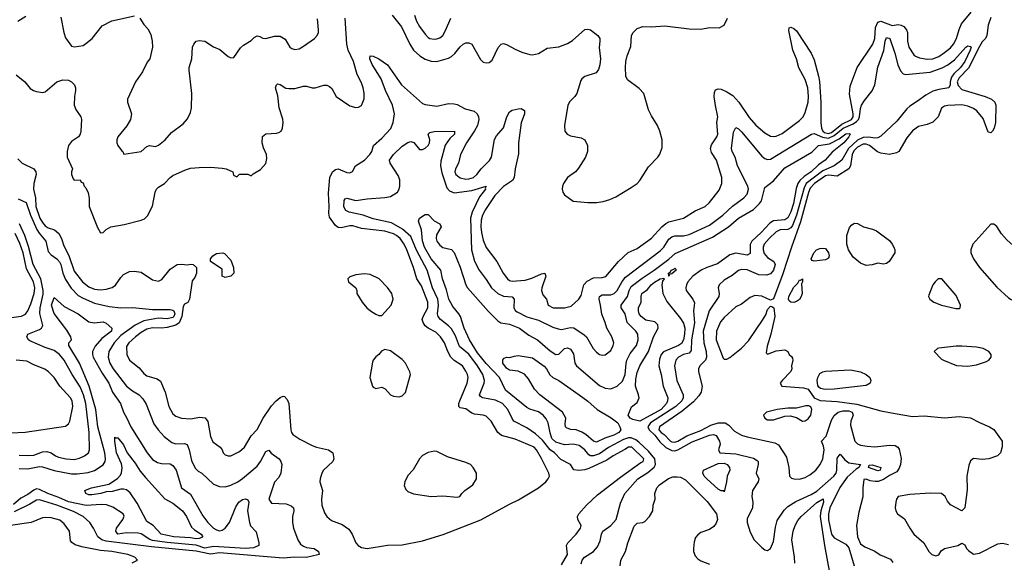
# Model space of a CAD drawing. Header units: inches. Extents: x 1552611 to 1694776, y 811966 to 917215.
# Tile 346 of 549: x 1642473 to 1649262, y 842195 to 845939. Entities that reach past the tile are written whole.
import ezdxf

# ---------------------------------------------------------------- set-up
doc = ezdxf.new("R2010")
doc.units = ezdxf.units.IN
doc.header["$MEASUREMENT"] = 0
doc.layers.add('B6844', color=7, linetype='Continuous')

msp = doc.modelspace()

# ---------------------------------------------------------------- linework, layer by layer
at = {"layer": 'B6844', "color": 5}
for points, elevation in [([(1642459.5, 845930), (1642515.8, 845964.2)], 940), ([(1642460.1, 844980.1), (1642490, 844948.6), (1642570, 844911), (1642585.6, 844890), (1642586.8, 844870), (1642570.1, 844810), (1642567.6, 844770), (1642581.3, 844710), (1642584.9, 844650), (1642613.2, 844570), (1642630, 844540.3), (1642650, 844517.6), (1642670, 844504.1), (1642714, 844490), (1642743, 844463), (1642762.6, 844430), (1642778.6, 844378.6), (1642811.7, 844311.7), (1642850, 844203.5), (1642905.3, 844130), (1642950, 844095.1), (1642990, 844078.7), (1643030, 844075.1), (1643070, 844078.6), (1643109.9, 844090.1), (1643132.9, 844107.1), (1643170, 844161.1), (1643190, 844182), (1643230, 844201.6), (1643263.5, 844203.5), (1643310, 844196), (1643390, 844144.7), (1643430, 844136), (1643452.9, 844147.1), (1643510, 844218), (1643558, 844250), (1643590, 844252.7), (1643630, 844247.3), (1643650, 844252.7), (1643670, 844250.7), (1643691.3, 844230), (1643691.3, 844190), (1643679.8, 844160.2), (1643663.6, 844136.4), (1643643.8, 844010), (1643632.2, 843987.8), (1643610, 843976.3), (1643600, 843960), (1643591.4, 843890), (1643572.1, 843847.9), (1643550, 843832.3), (1643490, 843815.5), (1643450, 843811), (1643390, 843813), (1643350, 843803.4), (1643310, 843780.4), (1643270.9, 843750), (1643225.4, 843710), (1643210, 843684), (1643212.1, 843630), (1643231.3, 843590), (1643296.3, 843536.3), (1643330, 843497.3), (1643350, 843481.6), (1643422, 843462), (1643444.2, 843444.2), (1643476.3, 843370), (1643502.2, 843270), (1643530, 843220.2), (1643550, 843204.5), (1643590, 843189.2), (1643650, 843185), (1643715.9, 843195.9), (1643752.3, 843192.3), (1643770, 843167.3), (1643790, 843062.8), (1643806.1, 843026.1), (1643855.5, 842990), (1643870.4, 842970), (1643877.1, 842950), (1643890, 842937.1), (1643910, 842928.9), (1643930, 842930.3), (1643990, 842959.5), (1644023.1, 842990), (1644070, 843068.7), (1644110, 843112.2), (1644150.9, 843189.1), (1644210, 843274), (1644242.2, 843310), (1644270, 843332.6), (1644290, 843342), (1644298.2, 843338.2), (1644318.2, 843318.2), (1644329, 843290), (1644342.2, 843110), (1644347.8, 843090), (1644357.5, 843077.5), (1644404.7, 843044.7), (1644490, 843001.8), (1644520.7, 842990), (1644603, 842970), (1644631.4, 842950), (1644639, 842910), (1644632.9, 842890), (1644568.7, 842830), (1644555.8, 842810), (1644544.4, 842770), (1644543.1, 842750), (1644561.7, 842690), (1644554.5, 842630), (1644557.5, 842590), (1644575.8, 842535.8), (1644591.1, 842511.1), (1644623.7, 842483.7), (1644696.5, 842456.5), (1644743.2, 842423.2), (1644765.8, 842390), (1644791.6, 842330), (1644807.2, 842310), (1644830, 842297.2), (1644870, 842291), (1645010, 842312.4), (1645110, 842316.3), (1645250, 842342.6), (1645393.4, 842386.6), (1645651.9, 842488.1), (1645850, 842597.2), (1645912.8, 842627.2), (1646051.2, 842708.8), (1646102, 842750), (1646117.4, 842770), (1646125.2, 842790), (1646121.8, 842810), (1646070, 842911.1), (1646037.7, 842970), (1646021.3, 842990), (1645890, 843045.3), (1645794.2, 843070), (1645770.4, 843090.4), (1645724.5, 843170), (1645690, 843202.4), (1645670, 843211.4), (1645610, 843216.7), (1645590, 843224.9), (1645550, 843252.9), (1645510, 843261.6), (1645501.6, 843270), (1645501.1, 843290), (1645507.8, 843310), (1645557.5, 843430), (1645564.5, 843470), (1645560.2, 843490), (1645550, 843514.8), (1645525.3, 843550), (1645468.5, 843588.5), (1645446.8, 843610), (1645424.5, 843650), (1645401.7, 843710), (1645375.2, 843750), (1645342.6, 843782.6), (1645290, 843810.4), (1645270, 843827.5), (1645254.2, 843850), (1645249.4, 843870), (1645254.8, 843890), (1645288.3, 843950), (1645287.3, 843990), (1645242.6, 844102.6), (1645211.9, 844150), (1645187.7, 844230), (1645143.4, 844350), (1645123.4, 844390), (1645095.8, 844430), (1645071.6, 844450), (1645050, 844460.8), (1644990, 844480.4), (1644830, 844498.9), (1644770, 844517.5), (1644750, 844517.9), (1644690, 844502.5), (1644670, 844504.8), (1644650, 844519.1), (1644610, 844576.4), (1644603.9, 844603.9), (1644608.2, 844650), (1644603.1, 844743.1), (1644610.7, 844850), (1644629.5, 844890), (1644650, 844906.5), (1644670, 844909.2), (1644730, 844884.2), (1644750, 844883.1), (1644767.3, 844892.7), (1644788.4, 844931.6), (1644850, 844969.3), (1644888.3, 845010), (1644901.6, 845030), (1644912.8, 845070), (1644970, 845122.3), (1645031.9, 845188.1), (1645047.7, 845230), (1645056.9, 845290), (1645044.9, 845350), (1644995.5, 845450), (1644966.4, 845530), (1644903.8, 845630), (1644887.8, 845670), (1644890, 845690.3), (1644910, 845687.3), (1644950, 845670.1), (1645010, 845626.8), (1645105.7, 845490), (1645250, 845361.9), (1645270, 845353.6), (1645350, 845342.7), (1645430, 845361.4), (1645470, 845359.4), (1645490, 845353.7), (1645544.2, 845324.2), (1645607.7, 845307.7), (1645628.3, 845290), (1645637.3, 845270), (1645638.5, 845250), (1645628.7, 845210), (1645608.6, 845171.4), (1645553.1, 845090), (1645513.5, 845010), (1645498.4, 844950), (1645477.5, 844910), (1645473.8, 844890), (1645481.1, 844870), (1645510, 844847.1), (1645550, 844839.2), (1645570, 844840.1), (1645602, 844850), (1645626, 844870), (1645654.4, 844910), (1645712.3, 844967.7), (1645726.2, 844990), (1645747.4, 845112.6), (1645761.9, 845138.1), (1645810, 845193.7), (1645831.3, 845268.7), (1645850, 845303.1), (1645870, 845314.9), (1645910, 845324.9), (1645930, 845326), (1645953.5, 845313.5), (1645954, 845290), (1645931.9, 845228.1), (1645912.5, 845090), (1645912.9, 845012.9), (1645890.1, 844909.9), (1645883.4, 844850), (1645871.2, 844828.8), (1645810, 844789.2), (1645750, 844726.9), (1645684.4, 844630), (1645664.1, 844590), (1645656, 844556), (1645653.3, 844510), (1645656.8, 844470), (1645670, 844418.9), (1645690, 844368.2), (1645762.2, 844270), (1645806.4, 844190), (1645835.6, 844150), (1645850, 844139.8), (1645870, 844134.4), (1645958.3, 844141.7), (1646004.7, 844155.3), (1646070, 844185.8), (1646093, 844190), (1646100.2, 844170), (1646074, 844090), (1646071.8, 844070), (1646081.1, 844041.1), (1646106.4, 844010), (1646117.4, 843970), (1646151.5, 843951.5), (1646230, 843951.4), (1646276.7, 843963.3), (1646329.1, 844010.9), (1646343.8, 844036.2), (1646362.4, 844110), (1646385.6, 844134.4), (1646430, 844158.9), (1646490, 844160.5), (1646513.8, 844166.2), (1646602.9, 844270), (1646668.3, 844331.7), (1646730, 844360.5), (1646830, 844431.1), (1646901.6, 844510), (1646927.7, 844532.3), (1646950, 844544.4), (1647049.9, 844570.1), (1647130, 844620.7), (1647198.9, 844650), (1647230, 844678.5), (1647296.9, 844763.1), (1647314.6, 844810), (1647313.5, 844850), (1647277.8, 844970), (1647243.7, 845023.7), (1647236.7, 845050), (1647243.9, 845076.1), (1647279.1, 845130), (1647286, 845150), (1647280.2, 845230), (1647286.6, 845270), (1647270, 845346.6), (1647262.1, 845410), (1647262.8, 845437.2), (1647270, 845455.3), (1647290, 845463.2), (1647310, 845459.2), (1647350, 845442.5), (1647390, 845416.8), (1647430.6, 845370.6), (1647503.3, 845263.3), (1647550, 845211), (1647610, 845158.3), (1647650, 845135.3), (1647670, 845132.5), (1647690, 845135.9), (1647730, 845153), (1647850, 845244.3), (1647874.6, 845270), (1647890, 845299.3), (1647908.8, 845370), (1647912.5, 845410), (1647907.8, 845470), (1647890, 845526.2), (1647846.4, 845606.4), (1647828.4, 845670), (1647804.3, 845730), (1647776.2, 845863.8), (1647778, 845882), (1647790, 845888), (1647810, 845879.5), (1647830, 845862.6), (1647930, 845708.9), (1647950, 845662.3), (1647981.7, 845550), (1647987, 845513), (1647997.9, 845370), (1647996.5, 845230), (1648001.1, 845190), (1648010.4, 845170), (1648021.5, 845161.5), (1648050, 845153.2), (1648070, 845160.9), (1648142.7, 845217.3), (1648208.4, 845250), (1648220, 845270), (1648220.5, 845290), (1648195, 845425), (1648199.5, 845480.5), (1648247.8, 845610), (1648356.4, 845770), (1648368.6, 845810), (1648373.9, 845886.1), (1648390, 845922.9), (1648410, 845928.1), (1648490, 845899.3), (1648530, 845905.2), (1648550, 845902.4), (1648570, 845891.4), (1648587.6, 845870), (1648595, 845850), (1648595.5, 845790), (1648603.5, 845750), (1648637.2, 845697.2), (1648650, 845686.4), (1648676.7, 845676.7), (1648730, 845667.7), (1648770, 845668.5), (1648810, 845686.2), (1648850, 845712.1), (1648890, 845744.8), (1648911.5, 845770), (1648933.2, 845810), (1648950, 845870.7), (1648967.1, 845910), (1649033.6, 845990)], 880), ([(1642756, 845956), (1642777.8, 845850), (1642790, 845814), (1642830, 845756), (1642851, 845751), (1642910, 845762), (1642930, 845774), (1642972, 845810), (1643042.6, 845897.4), (1643107.9, 845932.1), (1643265.2, 845965.2)], 940), ([(1645041.8, 845970), (1645105.5, 845890), (1645163.1, 845770), (1645189.7, 845729.7), (1645231.2, 845690), (1645270, 845667.5), (1645310, 845652.1), (1645350, 845650.8), (1645430, 845674.5), (1645450, 845684.5), (1645473.6, 845706.4), (1645510, 845752.3), (1645530, 845770.2), (1645550, 845779.1), (1645570, 845778.5), (1645590.1, 845770.1), (1645650, 845663.8), (1645670, 845646.7), (1645690, 845641.3), (1645710, 845643.7), (1645730, 845660.4), (1645771.6, 845748.4), (1645792.7, 845770), (1645810, 845774), (1645830, 845768.7), (1645890, 845734.9), (1645936, 845716), (1645990, 845698.8), (1646010, 845697.8), (1646050, 845706.8), (1646110, 845741.6), (1646190, 845752.2), (1646250, 845774.3), (1646284.1, 845795.9), (1646370, 845871.7), (1646390, 845874.6), (1646410, 845868.3), (1646459.7, 845830), (1646472.5, 845810), (1646474, 845790), (1646467.8, 845747.8), (1646477.4, 845670), (1646473.4, 845626.6), (1646463.4, 845596.6), (1646448, 845572), (1646370, 845547.8), (1646350, 845531.8), (1646341.4, 845518.6), (1646314.4, 845430), (1646300.8, 845410), (1646265.5, 845374.5), (1646252.2, 845350), (1646230.2, 845210), (1646232.8, 845170), (1646248.9, 845148.9), (1646270, 845138.8), (1646345, 845124.9), (1646370.4, 845110), (1646388.9, 845070), (1646387.8, 845030), (1646374.3, 844990), (1646326.4, 844913.6), (1646306.4, 844890), (1646250.5, 844850), (1646223.8, 844810), (1646214.9, 844790), (1646213, 844770), (1646218, 844750), (1646230.7, 844730), (1646290, 844686.7), (1646390, 844678), (1646450, 844678.5), (1646496.2, 844683.8), (1646542.4, 844697.6), (1646583, 844717), (1646690, 844781.1), (1646730, 844808.7), (1646750, 844828.5), (1646810, 844923), (1646874, 844990), (1646887.9, 845012.1), (1646902, 845058), (1646903, 845110), (1646887.8, 845170), (1646871.5, 845210), (1646830, 845276), (1646810, 845317.2), (1646777.6, 845430), (1646744.9, 845464.9), (1646663.5, 845523.5), (1646652, 845550), (1646649.6, 845610), (1646653, 845650), (1646662.4, 845690), (1646686.1, 845753.9), (1646692.8, 845830), (1646703.5, 845850), (1646730, 845877.6), (1646770, 845891.6), (1646830.2, 845890.2), (1646922.5, 845897.5), (1647090, 845875.6), (1647170, 845874.9), (1647230, 845884.4), (1647297, 845883), (1647330, 845901), (1647354.5, 845950)], 920), ([(1645195.5, 845970), (1645208.2, 845930), (1645230, 845893), (1645270, 845840.3), (1645290, 845816.5), (1645302, 845810), (1645330, 845804.4), (1645350, 845806.7), (1645370, 845814), (1645390.9, 845830), (1645410, 845863.8), (1645445.7, 845950)], 940), ([(1642450, 845558.4), (1642509.2, 845510), (1642545.2, 845465.2), (1642568.9, 845450), (1642590, 845443.8), (1642630, 845437), (1642650, 845441.4), (1642730, 845509.4), (1642770, 845523.7), (1642810, 845521.3), (1642831, 845511), (1642850.5, 845490.5), (1642857.6, 845470), (1642858.1, 845450), (1642850.2, 845410), (1642848, 845350), (1642859.6, 845319.6), (1642894, 845270), (1642899.6, 845250), (1642894.7, 845170), (1642891.4, 845150), (1642878.9, 845130), (1642830, 845099.2), (1642810, 845071.6), (1642800.9, 845030), (1642801.5, 844990), (1642837.3, 844910), (1642830.7, 844890), (1642830.7, 844870), (1642841.4, 844841.4), (1642850, 844831.3), (1642890, 844834), (1642898, 844818), (1642910, 844814), (1642918, 844790), (1642930, 844778), (1642944.4, 844744.4), (1642951.8, 844708.2), (1642953, 844650), (1643010, 844506), (1643030, 844467.7), (1643050, 844470.7), (1643070, 844490.6), (1643102, 844510), (1643194.2, 844525.9), (1643310, 844555.5), (1643334.1, 844565.9), (1643353.8, 844586.2), (1643388.5, 844651.5), (1643407.1, 844750), (1643417.5, 844770), (1643430, 844783.5), (1643471.1, 844810), (1643510, 844850.2), (1643530, 844864), (1643616.8, 844903.2), (1643650, 844913.8), (1643710, 844918.7), (1643790, 844922.4), (1643870, 844915.8), (1643896, 844910), (1643942, 844890), (1643946.4, 844866.4), (1643970, 844854), (1643990, 844874), (1644047.3, 844872.7), (1644070, 844862), (1644084, 844876), (1644134.5, 844905.5), (1644170, 844946.8), (1644178.3, 844981.7), (1644175.1, 845010), (1644154.7, 845054.8), (1644144.7, 845090), (1644147, 845133), (1644170, 845152), (1644244.8, 845155.2), (1644260.1, 845159.9), (1644277.2, 845170), (1644284.5, 845190), (1644289.6, 845230), (1644287.7, 845252.3), (1644262.9, 845330), (1644253.7, 845413.7), (1644237.2, 845470), (1644243, 845490), (1644250, 845495.6), (1644270, 845492.6), (1644307.7, 845467.7), (1644330, 845463.9), (1644370, 845465.1), (1644430, 845480.5), (1644450, 845481.4), (1644490, 845469.5), (1644510, 845468.8), (1644570, 845487.5), (1644590, 845487.1), (1644610, 845479), (1644624.8, 845464.8), (1644655.8, 845410), (1644750, 845345.8), (1644790, 845333.8), (1644810, 845335.2), (1644830, 845347.4), (1644847.8, 845392.2), (1644848.6, 845431.4), (1644841.9, 845470), (1644830, 845503.9), (1644800.6, 845560.6), (1644775.8, 845650), (1644738.6, 845730), (1644729.9, 845770), (1644717.9, 845950)], 920), ([(1643302.8, 845950), (1643330, 845906.8), (1643356.8, 845876.8), (1643376.7, 845836.7), (1643387.3, 845790), (1643388, 845750), (1643370.4, 845669.6), (1643352.8, 845647.2), (1643319.9, 845580.1), (1643272.4, 845510), (1643215.5, 845390), (1643215.5, 845370), (1643243.1, 845290), (1643238.4, 845250), (1643212.8, 845207.2), (1643150.3, 845130), (1643142, 845110), (1643142, 845090), (1643150, 845070.8), (1643175.5, 845035.5), (1643184.7, 845030), (1643192, 845012), (1643310, 845030.4), (1643350, 845064.4), (1643368.2, 845071.8), (1643410, 845065.3), (1643430, 845073.1), (1643476.9, 845110), (1643519, 845161), (1643599.6, 845220.4), (1643630, 845255.5), (1643650, 845298), (1643658.3, 845330), (1643660.8, 845430), (1643640.9, 845590), (1643642, 845610), (1643659.6, 845670), (1643664.5, 845750), (1643673.2, 845770), (1643690, 845791.3), (1643710, 845796), (1643750, 845790.7), (1643810, 845752.4), (1643853, 845733), (1643910, 845684.9), (1643930, 845676.3), (1643950, 845678.8), (1643995.9, 845744.1), (1644015.9, 845764.1), (1644070, 845796.4), (1644090, 845817.1), (1644110, 845828.2), (1644130, 845823.8), (1644150, 845812.4), (1644170, 845810.3), (1644230, 845824.9), (1644270, 845824.6), (1644304, 845804), (1644336.3, 845750), (1644350, 845739.3), (1644370, 845732.7), (1644401, 845739), (1644430, 845755.5), (1644506.6, 845810), (1644524.5, 845830), (1644533.3, 845850), (1644534.7, 845870), (1644526.2, 845946.2)], 940), ([(1649170, 845953.2), (1649150, 845901.2), (1649141.8, 845830), (1649132.8, 845810), (1649110, 845785.9), (1649090, 845754.9), (1649015, 845605), (1648950, 845537.3), (1648938.2, 845510), (1648944.2, 845484.2), (1648970, 845458), (1649130, 845409.4), (1649173.9, 845390), (1649196.9, 845370), (1649203.8, 845350), (1649200.9, 845230), (1649191.8, 845190), (1649180.2, 845170), (1649170, 845158.5), (1649150, 845162.6), (1649116.5, 845256.5), (1649072.3, 845310), (1649050, 845325.9), (1649010, 845342.9), (1648970, 845351.4), (1648872.5, 845347.5), (1648850, 845342.4), (1648830.2, 845329.8), (1648805.8, 845270), (1648770, 845232.9), (1648730, 845216), (1648670, 845201.8), (1648628.6, 845171.4), (1648590, 845124.2), (1648535.8, 845030), (1648519.2, 845020.8), (1648470, 845008.8), (1648410, 845017.2), (1648387, 845027), (1648331.6, 845071.6), (1648310, 845081), (1648290, 845081), (1648250, 845058.8), (1648225.3, 845034.7), (1648212.3, 845010), (1648201.8, 844930), (1648190.3, 844909.7), (1648110, 844859.5), (1648050, 844866.4), (1648030, 844861.7), (1647954.1, 844810), (1647923.9, 844776.1), (1647912.2, 844747.8), (1647856.5, 844543.5), (1647794.3, 844370), (1647735.3, 844184.7), (1647670, 844012.3), (1647650, 844003.7), (1647590, 844032.4), (1647543.1, 844036.9), (1647510, 844022), (1647450, 843975.5), (1647410, 843956.8), (1647330, 843884.8), (1647304.6, 843855.4), (1647278.1, 843790), (1647276.2, 843730), (1647324, 843604), (1647330, 843597.7), (1647350, 843597.8), (1647370, 843608.8), (1647450, 843671.8), (1647497.7, 843722.3), (1647595.3, 843864.7), (1647616.9, 843903.1), (1647630, 843939.3), (1647650, 843962), (1647659.9, 843959.9), (1647673, 843950), (1647680.5, 843890), (1647651.6, 843768.4), (1647626.4, 843686.4), (1647620.3, 843640.3), (1647630, 843630.6), (1647690, 843654.7), (1647750, 843660.4), (1647770.5, 843650.5), (1647778, 843630), (1647795.9, 843615.9), (1647802.8, 843602.8), (1647804, 843590), (1647794.8, 843550), (1647797.3, 843530), (1647790.6, 843510.6), (1647729.4, 843450.6), (1647715.6, 843430), (1647728.2, 843410), (1647878, 843398), (1647910.3, 843390.3), (1647950.7, 843330), (1647991.4, 843311.4), (1648110, 843305.2), (1648245.4, 843285.4), (1648410, 843240.8), (1648510, 843220.7), (1648630, 843201.9), (1648710, 843206.2), (1648850, 843192.4), (1648950, 843200.2), (1649030, 843192.4), (1649090, 843159.7), (1649159.1, 843130), (1649190, 843110.4), (1649248, 843030), (1649247.7, 842992.3), (1649236.3, 842950), (1649216, 842930), (1649156, 842910), (1649110, 842903.5), (1649050, 842911.6), (1649030, 842896.1), (1649018, 842862), (1649004.4, 842790), (1649005.5, 842694.5), (1648993.2, 842590), (1648990, 842572), (1648970, 842549.5), (1648890, 842592.3), (1648870, 842618), (1648854, 842650), (1648830, 842669.7), (1648751.9, 842671.9), (1648610, 842662.7), (1648531, 842650), (1648518.8, 842630), (1648514, 842610), (1648510.7, 842570), (1648514, 842550), (1648526.8, 842530), (1648574.4, 842494.4), (1648610, 842430.8), (1648639.3, 842390), (1648707.3, 842330), (1648742.8, 842270), (1648762, 842250), (1648790, 842240.3), (1648810, 842247.2), (1648826.2, 842273.8), (1648849.7, 842290.3), (1648942, 842310), (1648970, 842327.3), (1648990, 842316.3), (1649002.2, 842290), (1649015.5, 842275.5), (1649050, 842251), (1649090, 842257.1), (1649217.1, 842322.9), (1649250, 842326.9), (1649290, 842318.6)], 880), ([(1646210, 842176.5), (1646250.8, 842250), (1646243.8, 842310), (1646251.9, 842330), (1646309, 842390), (1646339.1, 842430), (1646344.7, 842450), (1646322.4, 842490), (1646318.7, 842510), (1646327.6, 842530), (1646380.5, 842590), (1646458.3, 842661.7), (1646616.9, 842783.1), (1646756.8, 842883.2), (1646772.6, 842890), (1646777.7, 842910), (1646694.3, 842990), (1646670, 842990.5), (1646646.7, 842973.3), (1646564.9, 842930), (1646520.7, 842899.3), (1646398.1, 842841.9), (1646370, 842833), (1646327.8, 842827.8), (1646293.3, 842833.3), (1646271.1, 842870), (1646203.5, 842903.5), (1646160.2, 842950), (1646130, 842971.1), (1646077.7, 843037.7), (1646030, 843080.6), (1645970, 843122.6), (1645881.4, 843170), (1645867.9, 843187.9), (1645839.5, 843250), (1645802, 843290), (1645753.9, 843313.9), (1645665.2, 843330), (1645650, 843338.4), (1645644.2, 843350), (1645675.7, 843430), (1645677.5, 843450), (1645666.5, 843490), (1645629.9, 843550), (1645570, 843630.4), (1645504.9, 843684.9), (1645478.1, 843758.1), (1645450, 843806.2), (1645430, 843827.3), (1645373.7, 843870), (1645357.8, 843890), (1645354.7, 843910), (1645360.6, 843970), (1645356, 844010), (1645319.5, 844090), (1645283.6, 844210), (1645209.8, 844349.8), (1645170, 844443.1), (1645113.7, 844493.7), (1645036.8, 844536.8), (1644910, 844565.7), (1644842, 844590), (1644745.6, 844610), (1644722.9, 844622.9), (1644708.3, 844648.3), (1644710, 844692.4), (1644717.5, 844702.5), (1644730, 844707.8), (1644790, 844691.1), (1644870, 844703.3), (1644991.2, 844711.2), (1645030, 844719.3), (1645078.4, 844750), (1645089.8, 844770), (1645094.7, 844790), (1645093.4, 844833.4), (1645083.2, 844863.2), (1645027.8, 844950), (1645024.2, 844970), (1645049.8, 845010), (1645110, 845065.4), (1645150, 845091), (1645170, 845097.8), (1645190.7, 845090.7), (1645230, 845043.2), (1645250, 845042.9), (1645270, 845052.4), (1645289.7, 845070), (1645298.8, 845090), (1645301, 845110), (1645289.7, 845150), (1645300.1, 845159.9), (1645331.6, 845168.4), (1645470.7, 845170), (1645471.2, 845150), (1645439.6, 845120.4), (1645406.4, 845073.6), (1645376.6, 844963.4), (1645375.7, 844930), (1645383.5, 844883.5), (1645418.4, 844778.4), (1645437.4, 844757.4), (1645470, 844744.6), (1645590, 844761.7), (1645690.4, 844790), (1645683, 844777), (1645685.3, 844770), (1645644.2, 844715.8), (1645594, 844610), (1645582.2, 844570), (1645588.4, 844350), (1645610, 844272.4), (1645640.9, 844210), (1645690, 844147.3), (1645726.9, 844090), (1645770, 844049.6), (1645810, 844031.5), (1645870, 844026.3), (1645882.2, 844010), (1645880.6, 843950), (1645891.2, 843930), (1645902.4, 843922.4), (1645970, 843888.1), (1646050, 843864.8), (1646150, 843817), (1646185.5, 843805.5), (1646210, 843802.2), (1646270, 843815.1), (1646293.1, 843813.1), (1646365.4, 843765.4), (1646381.3, 843750), (1646427.9, 843670), (1646450, 843645.7), (1646471, 843630), (1646490, 843624.9), (1646510, 843627.6), (1646550, 843657.6), (1646566.2, 843690), (1646568.7, 843710), (1646555.5, 843750), (1646521.5, 843810), (1646510.6, 843850), (1646487.1, 843907.1), (1646479, 843970), (1646468.7, 844010), (1646470, 844030.2), (1646490, 844039.8), (1646550, 844041.7), (1646572, 844050), (1646592, 844070), (1646626.9, 844133.1), (1646650, 844161.6), (1646890, 844343.5), (1646914.2, 844370), (1646950, 844424.3), (1646970, 844441), (1646990, 844447.3), (1647050, 844448.5), (1647090, 844456.6), (1647230, 844522.2), (1647321.1, 844590), (1647387.5, 844652.5), (1647465.4, 844710), (1647490, 844734.9), (1647498.6, 844770), (1647494.1, 844790), (1647422.2, 844930), (1647406, 844990), (1647384.7, 845030), (1647381, 845050), (1647395.9, 845164.1), (1647410, 845194.9), (1647430, 845187.2), (1647450, 845166), (1647590, 844996.5), (1647610, 844981.5), (1647630, 844974.5), (1647650, 844976.3), (1647931.8, 845148.2), (1647950, 845154.1), (1648008, 845128), (1648050, 845122.3), (1648090, 845140.9), (1648150.1, 845190.1), (1648219.9, 845220.1), (1648243.6, 845236.4), (1648255.7, 845250), (1648263.8, 845270), (1648270, 845326), (1648278.2, 845350), (1648298, 845382), (1648351.7, 845448.3), (1648369.9, 845490), (1648389.4, 845610.6), (1648432.4, 845727.6), (1648440.2, 845790), (1648450, 845817.1), (1648472.5, 845810), (1648507.5, 845707.5), (1648528.6, 845628.6), (1648546.3, 845586.3), (1648565.3, 845565.3), (1648581, 845561), (1648750, 845577.6), (1648833.4, 845606.6), (1648872.6, 845627.4), (1648918.9, 845661.1), (1648996.8, 845750), (1649010, 845758.2), (1649030, 845755.3), (1649032.6, 845750), (1649027.7, 845730), (1648990, 845649.9), (1648960.7, 845610), (1648914.3, 845565.7), (1648897.4, 845542.6), (1648889.3, 845510), (1648889.6, 845490), (1648880.2, 845470), (1648810, 845458.4), (1648770, 845445.7), (1648720.5, 845419.5), (1648663.9, 845376), (1648610, 845343), (1648590, 845324.7), (1648521.1, 845238.9), (1648410, 845135), (1648390, 845124.3), (1648370, 845120.9), (1648327.8, 845127.8), (1648290, 845125.8), (1648250, 845108.9), (1648188.7, 845050), (1648141.9, 844970), (1648088.3, 844931.7), (1648010, 844897.2), (1647896.6, 844810), (1647881.1, 844778.9), (1647830, 844589.9), (1647800.8, 844519.2), (1647790, 844503.7), (1647770, 844492.4), (1647716.4, 844490), (1647690, 844476), (1647641.2, 844430), (1647607.5, 844390), (1647599.8, 844370), (1647599, 844350), (1647606.2, 844326.2), (1647630, 844298.3), (1647673.6, 844270), (1647681.4, 844250), (1647670.1, 844210), (1647650, 844186.6), (1647622.9, 844177.1), (1647570, 844179.6), (1647490, 844212.8), (1647450, 844215.9), (1647430, 844207.6), (1647385.5, 844174.5), (1647330, 844142), (1647295.6, 844110), (1647289.1, 844090), (1647296.3, 844050), (1647293.7, 844030), (1647227.3, 843930), (1647185.2, 843790), (1647190.4, 843710.4), (1647206.2, 843650), (1647209.2, 843610.8), (1647201.5, 843590), (1647162.6, 843550), (1647153.7, 843530), (1647154.5, 843510), (1647178.3, 843410), (1647172.4, 843370), (1647156.9, 843343.1), (1647118.8, 843301.2), (1647041.7, 843238.3), (1646883.9, 843130), (1646880.6, 843110), (1646896.5, 843090), (1646916.1, 843076.1), (1646961.6, 843030), (1646970, 843025.5), (1646990, 843025.1), (1647010, 843031.2), (1647073.1, 843066.9), (1647170, 843104.1), (1647238.4, 843141.6), (1647290, 843157), (1647337.1, 843157.1), (1647362.1, 843142.1), (1647400.9, 843100.9), (1647450, 843073), (1647490, 843059.8), (1647679, 843019), (1647705.7, 843005.7), (1647760.7, 842920.7), (1647775.9, 842850), (1647781.1, 842790), (1647794.9, 842774.9), (1647810, 842770.2), (1647850, 842769.4), (1647890, 842779.4), (1647922.2, 842797.8), (1647961.7, 842830), (1647993.1, 842870), (1648010.8, 842910), (1648019.8, 842970), (1648016.6, 842996.6), (1648002, 843030), (1648033.8, 843066.2), (1648070, 843175.3), (1648090, 843208.1), (1648116.9, 843230), (1648150, 843240.6), (1648190, 843239.1), (1648213.5, 843230), (1648219.1, 843210), (1648204, 843170), (1648202.1, 843142.1), (1648230.6, 843030), (1648250, 843013), (1648270, 843003.1), (1648315.8, 842995.8), (1648370, 842992.2), (1648470, 843002.7), (1648510, 843001.4), (1648528.5, 842988.5), (1648536.6, 842976.6), (1648551.4, 842911.4), (1648546.2, 842870), (1648536.2, 842843.8), (1648520.2, 842819.8), (1648470, 842793.3), (1648430, 842766), (1648393.3, 842753.3), (1648372.1, 842752.1), (1648336.9, 842756.9), (1648310, 842768.7), (1648292.7, 842767.3), (1648286.8, 842710), (1648287.3, 842647.3), (1648258.4, 842541.6), (1648243.1, 842450), (1648250, 842370.4), (1648270, 842323.6), (1648300.9, 842300.9), (1648370, 842271.3), (1648406.2, 842246.2), (1648477.3, 842217.3), (1648493.3, 842193.3)], 860), ([(1646343.5, 842183.5), (1646350.7, 842210), (1646368.5, 842230), (1646430.4, 842269.6), (1646458.3, 842301.7), (1646476.7, 842343.3), (1646483.9, 842390), (1646493.6, 842410), (1646550.3, 842449.7), (1646584.8, 842490), (1646615.8, 842604.2), (1646646.2, 842670), (1646735.6, 842770), (1646804.3, 842815.7), (1646847.9, 842852.2), (1646856.9, 842870), (1646851.9, 842910), (1646810, 842961.7), (1646743.2, 843023.2), (1646720.6, 843040.6), (1646690, 843053.8), (1646670, 843054.4), (1646636.8, 843043.2), (1646533.1, 842986.9), (1646470, 842942.5), (1646428.6, 842928.6), (1646409.6, 842929.6), (1646397.3, 842937.3), (1646370, 842970.6), (1646330, 843000.9), (1646290, 843009.3), (1646230, 843005.7), (1646170, 843024.8), (1646142.9, 843050), (1646130, 843087.8), (1646117.7, 843157.7), (1646104.3, 843184.3), (1646082.9, 843210), (1646050, 843233.7), (1645990, 843252.4), (1645970, 843263.4), (1645823.8, 843383.8), (1645780.9, 843470), (1645690, 843566.8), (1645630, 843641.5), (1645575, 843730), (1645537.5, 843810), (1645512.2, 843890), (1645501.5, 843910), (1645460, 843960), (1645431.5, 844010), (1645415.4, 844075.4), (1645388.9, 844150), (1645376.5, 844210), (1645310, 844288.4), (1645263.6, 844370), (1645250, 844412.3), (1645243.4, 844490), (1645222, 844550), (1645229.4, 844570), (1645270, 844595.5), (1645290, 844594.8), (1645331.3, 844551.3), (1645370.7, 844530), (1645379.5, 844510), (1645346.4, 844453.6), (1645344.6, 844430), (1645350.2, 844410), (1645370, 844382.6), (1645390, 844367.3), (1645450, 844352.9), (1645470, 844332), (1645511.3, 844231.3), (1645550.1, 844110), (1645560.7, 844090), (1645704.8, 843924.8), (1645770, 843860.3), (1645790, 843846.3), (1645850, 843839), (1645919.6, 843810), (1645983, 843763), (1646043.9, 843730), (1646130, 843653.2), (1646170, 843627.9), (1646190, 843630.2), (1646230, 843669.2), (1646250, 843674.2), (1646270, 843665.6), (1646292.6, 843632.6), (1646300.1, 843570), (1646311.5, 843551.5), (1646470, 843414.5), (1646510, 843395.5), (1646550, 843390.9), (1646593.7, 843410), (1646630, 843445.7), (1646648, 843492), (1646653.9, 843566.1), (1646660.2, 843590), (1646683.2, 843636.8), (1646725.6, 843690), (1646737.1, 843730), (1646735.2, 843770), (1646721.6, 843790), (1646660.8, 843850), (1646649, 843910), (1646619.3, 843950), (1646620.2, 843970), (1646663.1, 844030), (1646674.5, 844070), (1646690, 844098.8), (1646764.5, 844155.5), (1646848.3, 844210), (1646950, 844287.4), (1646993.5, 844326.5), (1647250, 844438), (1647360.2, 844510), (1647430.2, 844569.8), (1647532.2, 844630), (1647574.6, 844670), (1647587, 844690), (1647610, 844782), (1647670, 844826.7), (1647750, 844916.6), (1647935.8, 845024.3), (1647980.4, 845070), (1648057.8, 845082.2), (1648123.5, 845116.5), (1648170, 845152.2), (1648194.5, 845154.5), (1648198.5, 845150), (1648189.1, 845130), (1648156.2, 845090), (1648075.9, 845024.1), (1648026.7, 844970), (1647981.9, 844938.1), (1647931.4, 844890), (1647882.6, 844857.4), (1647852.3, 844830), (1647838.3, 844810), (1647825.9, 844774.1), (1647809.4, 844670), (1647790, 844612.3), (1647770, 844571.3), (1647750, 844559.3), (1647670, 844550.8), (1647644.5, 844535.5), (1647586, 844470), (1647522.1, 844410), (1647510.9, 844389.1), (1647510, 844324.8), (1647490, 844314.1), (1647410, 844327.1), (1647370, 844317.5), (1647285.7, 844254.3), (1647210, 844228.5), (1647171.8, 844210), (1647115, 844170), (1647081.2, 844130), (1647070.2, 844110), (1647065.8, 844090), (1647069.1, 844070), (1647115.6, 844010), (1647125, 843985), (1647118, 843930), (1647126.9, 843846.9), (1647104.7, 843730), (1647104.2, 843655.8), (1647090, 843637.8), (1647050, 843628.2), (1647015.2, 843610), (1646997.5, 843590), (1646988.7, 843551.3), (1647005.1, 843450), (1647048.9, 843350), (1647048.5, 843330), (1647038, 843310), (1646997.6, 843270), (1646822.8, 843157.2), (1646805.4, 843130), (1646813, 843110), (1646853.1, 843073.1), (1646887.1, 843027.1), (1646928.2, 842988.2), (1646970, 842966.6), (1646990, 842965.2), (1647010, 842971), (1647110, 843026.2), (1647230, 843072.8), (1647257.8, 843077.8), (1647276.3, 843070), (1647298.5, 843030), (1647303.2, 843010), (1647291.5, 842970), (1647300.5, 842950), (1647410, 842942.5), (1647533.5, 842913.5), (1647558.6, 842898.6), (1647564.4, 842890), (1647564.1, 842870), (1647551.7, 842810), (1647570.3, 842770), (1647566, 842750), (1647526.6, 842690), (1647521.4, 842650), (1647527.3, 842610), (1647526, 842570), (1647490, 842495.1), (1647490.2, 842470), (1647510, 842404), (1647537.8, 842350), (1647590, 842296.1), (1647610, 842281.1), (1647630, 842276.4), (1647650, 842290.5), (1647670, 842338), (1647683.4, 842436.6), (1647696.7, 842483.3), (1647744.6, 842555.4), (1647770, 842579), (1647825.2, 842614.8), (1647930, 842662.2), (1647970, 842685.4), (1648086.9, 842790), (1648102.3, 842810), (1648108.4, 842830), (1648110, 842912.7), (1648130, 842940.3), (1648162, 842902), (1648190, 842880.4), (1648271, 842870), (1648260.2, 842850), (1648241.6, 842838.4), (1648178.3, 842781.7), (1648128.7, 842711.3), (1648059.6, 842570), (1648049.3, 842530), (1648050, 842488.2), (1648070, 842388.8), (1648090, 842364.9), (1648170, 842319.6), (1648190, 842296), (1648228, 842170)], 840), ([(1642462.9, 844702.9), (1642517.4, 844677.4), (1642546.9, 844590), (1642591.6, 844491.6), (1642606.5, 844466.5), (1642652.7, 844410), (1642670, 844339.8), (1642690, 844316.6), (1642728.4, 844288.4), (1642747.7, 844267.7), (1642757.1, 844250), (1642770.8, 844190), (1642790, 844145.9), (1642827.7, 844087.7), (1642876.9, 844036.9), (1642910, 844017.3), (1642990, 843984.2), (1643090, 843959.8), (1643170.6, 843950.6), (1643250, 843954), (1643390, 843940.4), (1643510, 843938.4), (1643530, 843935), (1643535.5, 843930), (1643542.9, 843910), (1643537, 843890), (1643530, 843883.7), (1643490, 843875.9), (1643430, 843880.4), (1643330, 843860.8), (1643268.4, 843831.6), (1643170, 843760.6), (1643123.7, 843710), (1643086.9, 843650), (1643083, 843610), (1643094.1, 843570), (1643118.5, 843530), (1643210, 843410.2), (1643250, 843377.4), (1643296.5, 843350), (1643323.3, 843323.3), (1643346, 843286), (1643398.9, 843150), (1643427.1, 843110), (1643470, 843063.9), (1643521.9, 843021.9), (1643550, 843012.8), (1643610, 843014.5), (1643628.2, 843008.2), (1643642, 842970), (1643657.5, 842897.5), (1643684.1, 842844.1), (1643704, 842824), (1643730, 842811.2), (1643810, 842734.7), (1643850, 842717.2), (1643890, 842716.8), (1643930, 842726.7), (1643977.6, 842750), (1644010, 842772.5), (1644110, 842859), (1644134.4, 842890), (1644170, 842959.1), (1644190, 842968.2), (1644207.6, 842947.6), (1644261.3, 842910), (1644274.9, 842890), (1644279.6, 842870), (1644274.6, 842810), (1644259.2, 842780.8), (1644230, 842748), (1644191.8, 842630), (1644210, 842602), (1644310, 842598.8), (1644345.6, 842585.6), (1644360.3, 842570), (1644364, 842550), (1644354.9, 842510), (1644355.3, 842470), (1644362, 842430), (1644390.3, 842350), (1644410, 842321.3), (1644430, 842306), (1644450, 842297.7), (1644502.8, 842290), (1644533, 842270), (1644538, 842250), (1644530, 842245.7), (1644450, 842228.8), (1644370, 842229.5), (1644290, 842223.2), (1643850, 842259.4), (1643790, 842250.2), (1643690, 842272.4), (1643382.6, 842302.6), (1643070, 842341.4), (1643039.8, 842350), (1643011.4, 842370), (1642982.9, 842430), (1642957.4, 842470), (1642910.8, 842510), (1642844.9, 842544.9), (1642730, 842590.2), (1642610, 842625.3), (1642590, 842623.4), (1642543.8, 842596.2), (1642435.7, 842544.3)], 860), ([(1642470, 842935), (1642530, 842932.1), (1642570, 842934.1), (1642630, 842957.1), (1642660, 842960), (1642690, 842951.3), (1642720.3, 842930), (1642741.4, 842921.4), (1642794.8, 842910), (1642850, 842905.4), (1642886.5, 842913.5), (1642921.1, 842930), (1642946.6, 842950), (1642955.6, 842970), (1642951.5, 843090), (1642928.6, 843290), (1642913.5, 843350), (1642890, 843406.6), (1642834.8, 843490), (1642780.9, 843590), (1642748.1, 843630), (1642710, 843657.5), (1642650, 843678.3), (1642544.2, 843724.2), (1642534, 843730), (1642523.5, 843750), (1642529.9, 843770.1), (1642610, 843800.6), (1642623.9, 843810), (1642632.1, 843827.9), (1642611.3, 843911.3), (1642615.2, 843950), (1642635.4, 844044.6), (1642636.2, 844070), (1642619, 844150), (1642566.9, 844250), (1642535.1, 844375.1), (1642509.6, 844450), (1642472.2, 844530)], 860), ([(1642379.4, 843880.6), (1642486.7, 843893.3), (1642513.4, 843906.6), (1642530, 843931.2), (1642550, 843979.2), (1642573.4, 844050), (1642578.5, 844090), (1642567.7, 844130), (1642520, 844220), (1642496.4, 844330), (1642474.5, 844394.5), (1642443, 844463)], 880), ([(1642470, 842842.7), (1642530, 842840.4), (1642610, 842855.2), (1642630, 842853.7), (1642710, 842828.5), (1642830, 842806.5), (1642870, 842805.1), (1642944.7, 842815.3), (1642990, 842828.3), (1643050, 842868.4), (1643062.3, 842890), (1643065.3, 842910), (1643061.2, 842950), (1643011, 843130), (1642998.9, 843250), (1642951.8, 843410), (1642886.3, 843570), (1642812, 843690), (1642813, 843710), (1642830.9, 843730), (1642826.4, 843750), (1642797.5, 843797.5), (1642710, 843911.3), (1642693.6, 843970), (1642710, 844023), (1642779.8, 843959.8), (1642876.4, 843910), (1642950, 843853.2), (1642987, 843847), (1643050, 843854.7), (1643070, 843845.6), (1643108.7, 843810), (1643107.4, 843790), (1643040.4, 843739.6), (1642992.9, 843687.1), (1642975.2, 843650), (1642974.5, 843630), (1642980.3, 843610), (1643041, 843501), (1643087.1, 843430), (1643113.6, 843370), (1643167.7, 843290), (1643188, 843230), (1643212.6, 843190), (1643240.2, 843130), (1643352.9, 842950), (1643390, 842905.5), (1643422.6, 842882.6), (1643450, 842876.3), (1643510, 842873.7), (1643530, 842862.4), (1643552.1, 842830), (1643588.8, 842710), (1643650, 842666), (1643735.1, 842515.1), (1643769.5, 842470), (1643810, 842430.8), (1643830, 842418.1), (1643850, 842412.8), (1643870, 842416.1), (1643890.9, 842430), (1643920.1, 842470), (1643962.7, 842577.3), (1643983.4, 842610), (1644010, 842628.7), (1644030, 842632.5), (1644046.6, 842626.6), (1644053.3, 842610), (1644044.7, 842550), (1644057.3, 842470), (1644065.8, 842445.8), (1644104.8, 842404.8), (1644121.5, 842330), (1644122, 842310), (1644085.9, 842294.1), (1644030, 842290), (1643810, 842303.4), (1643750, 842293.7), (1643690, 842313.2), (1643490, 842331.4), (1643390, 842345.7), (1643370, 842352.9), (1643311.4, 842391.4), (1643290, 842396.8), (1643210, 842397.8), (1643149.9, 842389.9), (1643135.9, 842410), (1643141.7, 842430), (1643183.9, 842490), (1643193.3, 842513.3), (1643187.3, 842530), (1643116.5, 842576.5), (1643072.5, 842592.5), (1643034.4, 842594.4), (1642931.9, 842588.1), (1642810, 842612.1), (1642743.1, 842643.1), (1642666.8, 842670), (1642610, 842698.5), (1642590, 842701.1), (1642570, 842693.9), (1642530, 842662.9), (1642481.7, 842638.3), (1642430, 842594.3)], 840), ([(1642411.4, 843088.6), (1642510, 843093.6), (1642790, 843135.3), (1642809.8, 843150.2), (1642819.2, 843170), (1642838.8, 843270), (1642834.3, 843310), (1642823.2, 843330), (1642749.8, 843410), (1642710, 843471.3), (1642672.8, 843510), (1642646.8, 843526.8), (1642570, 843557.8), (1642523.6, 843583.6), (1642450, 843589.9)], 880), ([(1646612.8, 842170), (1646617.2, 842210), (1646649.9, 842270), (1646667, 842330), (1646710, 842444.9), (1646730, 842466), (1646769.4, 842470.6), (1646783.2, 842476.8), (1646815.3, 842510), (1646839, 842550), (1646840.9, 842590), (1646854.5, 842630), (1646853.5, 842670), (1646866.5, 842710), (1646885.6, 842730), (1646946.7, 842773.3), (1646976, 842784), (1647005.6, 842785.6), (1647030, 842782.6), (1647064.5, 842764.5), (1647214.1, 842614.1), (1647278.5, 842530), (1647284, 842490), (1647275.4, 842464.6), (1647258.5, 842441.5), (1647230, 842421.1), (1647170, 842399.8), (1647150, 842385.7), (1647133.7, 842366.3), (1647124.2, 842335.8), (1647119.5, 842290), (1647119.7, 842270), (1647130, 842239.8), (1647150, 842218.3), (1647170, 842205.7), (1647230, 842181.2)], 820), ([(1647817, 842190), (1647815.3, 842230), (1647797.9, 842350), (1647806.6, 842410), (1647819.6, 842450), (1647837.4, 842482.6), (1647860.6, 842510), (1647970, 842607.5), (1648013.3, 842633.3), (1648014.5, 842610), (1647997.2, 842550), (1647992.8, 842510), (1648022, 842310), (1648058.9, 842110)], 820), ([(1643248.9, 842191.1), (1643286, 842210), (1643268, 842230), (1643218, 842250), (1643108, 842270), (1643030, 842277.4), (1642902.2, 842302.2), (1642856.3, 842316.3), (1642832, 842332), (1642823.7, 842343.7), (1642815.9, 842410), (1642781, 842461), (1642750, 842485), (1642690, 842502.2), (1642650, 842505.3), (1642630, 842501.2), (1642551.4, 842468.6), (1642410.6, 842450)], 880)]:
    msp.add_lwpolyline(points, dxfattribs=dict(at, elevation=elevation))
for points, elevation in [([(1648430, 844252.7), (1648390, 844259.9), (1648350, 844247.5), (1648310, 844243.8), (1648270, 844258.7), (1648220.4, 844300.4), (1648188.1, 844350), (1648175.8, 844390), (1648175.4, 844450), (1648195.5, 844504.5), (1648210, 844524.6), (1648230, 844535.5), (1648250, 844532.6), (1648290.4, 844510), (1648353.7, 844493.6), (1648381.5, 844481.5), (1648470, 844415.9), (1648490, 844391.4), (1648500.4, 844370), (1648507.5, 844350), (1648507, 844330), (1648467.8, 844270), (1648450, 844256.3)], 880), ([(1649170, 844527.2), (1649044, 844390), (1649030.3, 844350.3), (1649031.8, 844330), (1649050.2, 844290), (1649090.1, 844230), (1649210, 844094.4), (1649290, 844019.8), (1649310, 844008.4), (1649330, 844006), (1649390, 844043.7), (1649410, 844050.3), (1649470, 844047), (1649572.8, 844067.2), (1649583.7, 844076.3), (1649584.7, 844090), (1649550.9, 844150), (1649430, 844285.8), (1649279.2, 844419.2), (1649242.6, 844462.6), (1649210, 844511.2), (1649190, 844527.2)], 920), ([(1643890, 844161.2), (1643868.9, 844168.9), (1643870, 844218), (1643788, 844270), (1643788.7, 844290), (1643804, 844310), (1643830, 844325.5), (1643874, 844330), (1643886, 844326), (1643930, 844280.7), (1643946.7, 844230), (1643950.4, 844190), (1643930, 844169.7)], 880), ([(1647950, 844274), (1647937.7, 844277.7), (1647931, 844290), (1647947.7, 844330), (1647967.7, 844350), (1647990, 844360.4), (1648010, 844363.3), (1648030, 844359.3), (1648049.4, 844330), (1648053.9, 844310), (1648050, 844294.5), (1648030, 844283.2)], 880), ([(1646950, 844169.7), (1646946, 844170), (1646949.3, 844170.7), (1646946.9, 844190), (1646961.6, 844198.4), (1646965.3, 844210), (1646982.9, 844217.1), (1646990, 844225.5), (1646998.3, 844218.3), (1646998.9, 844210), (1646970, 844184.8), (1646956.3, 844183.7)], 820), ([(1644850, 844184.5), (1644790, 844178), (1644750, 844164), (1644736, 844150), (1644741, 844130), (1644791, 844090), (1644798, 844070), (1644798, 844050), (1644834.8, 843990), (1644867.3, 843950), (1644891, 843930), (1644930, 843906.8), (1644950, 843898.8), (1644970, 843898.8), (1645034.3, 843970), (1645048.2, 844010), (1645038.5, 844050), (1645010, 844091.6), (1644952.3, 844150), (1644890, 844180.7)], 920), ([(1646750, 843168.1), (1646699.8, 843179.8), (1646681.8, 843190), (1646667.7, 843210), (1646692.1, 843267.9), (1646730, 843298), (1646743.7, 843330), (1646741, 843350), (1646719.1, 843410), (1646720.6, 843459.4), (1646730, 843504), (1646749.6, 843550.4), (1646809.5, 843650), (1646842.8, 843750), (1646875.9, 843810), (1646873.4, 843833.4), (1646853.6, 843853.6), (1646790, 843866.4), (1646757.6, 843890), (1646744.5, 843910), (1646739, 843930), (1646741, 843950), (1646757.3, 843990), (1646757.4, 844030), (1646763.9, 844050), (1646802, 844078), (1646828.2, 844110), (1646850, 844126.9), (1646890, 844150.2), (1646915.2, 844155.2), (1646917.3, 844150), (1646905.2, 844134.8), (1646900.3, 844110), (1646908.4, 844050), (1646934.6, 843994.6), (1647030, 843876.5), (1647050, 843844.9), (1647058.9, 843810), (1647056.9, 843770), (1647049.7, 843730), (1647036.3, 843703.7), (1647015.2, 843690), (1646912.7, 843647.3), (1646896.7, 843630), (1646883.9, 843596.1), (1646880.1, 843550), (1646896.5, 843490), (1646909.7, 843410), (1646941.1, 843330), (1646940.4, 843310), (1646933.1, 843290), (1646896.2, 843250)], 820), ([(1647810, 843988.5), (1647789.8, 843989.8), (1647778.7, 843998.7), (1647774.3, 844010), (1647776.8, 844030), (1647810, 844093.8), (1647837.8, 844122.2), (1647850, 844143), (1647858, 844142), (1647870, 844150.7), (1647870.2, 844130), (1647864.2, 844115.8), (1647869.3, 844050), (1647862.3, 844030), (1647850, 844008.4), (1647830, 843994.5)], 880), ([(1648831.7, 844150), (1648806.8, 844150), (1648784.3, 844130), (1648770.3, 844110), (1648742, 844038), (1648740.4, 844030), (1648748.4, 844010), (1648776.3, 843990), (1648830, 843968.9), (1648926.9, 843946.9), (1648950, 843946.2), (1648958.7, 843950), (1648961.1, 843970), (1648930, 844035.4)], 920), ([(1644990, 843662.7), (1644968.2, 843651.8), (1644950, 843629.2), (1644928.3, 843611.7), (1644910.8, 843590), (1644905.1, 843574.9), (1644888.2, 843470), (1644905.5, 843410), (1644910, 843402.8), (1644930, 843393.4), (1644970, 843404.4), (1644979.9, 843399.9), (1644992.6, 843392.6), (1645030, 843350.5), (1645050, 843341.6), (1645090, 843336.3), (1645110, 843342.8), (1645132.8, 843367.2), (1645168.4, 843490), (1645164, 843510), (1645133.6, 843570), (1645110, 843595.1), (1645030, 843653.6)], 920), ([(1648970, 843687.3), (1648930, 843687), (1648810, 843671.9), (1648802, 843670), (1648778.8, 843650), (1648830, 843596), (1648842, 843590), (1648932.2, 843552.2), (1649010, 843547.9), (1649070, 843556.6), (1649139.3, 843580.7), (1649155.4, 843590), (1649172.2, 843610), (1649172.2, 843630), (1649154.3, 843650), (1649117, 843670), (1649070, 843679.5)], 920), ([(1646450, 843024.3), (1646430, 843031.6), (1646376.8, 843076.8), (1646350, 843093.8), (1646310, 843108.7), (1646270, 843111.7), (1646242.5, 843122.6), (1646235.9, 843130), (1646233.6, 843150), (1646239.8, 843190), (1646215.2, 843230), (1646060.3, 843350), (1646024, 843390), (1645980.7, 843460.7), (1645953.7, 843493.7), (1645910, 843514.3), (1645850, 843521.6), (1645830, 843535.6), (1645805.3, 843570), (1645804, 843590), (1645810, 843600.5), (1645830, 843610.6), (1645852.9, 843607.1), (1645882.4, 843617.6), (1645910, 843621.1), (1646010, 843606), (1646090, 843549.4), (1646106.4, 843530), (1646128.3, 843488.3), (1646149.2, 843469.2), (1646190, 843449.4), (1646331.4, 843351.4), (1646390, 843307.9), (1646455.8, 843250), (1646550.9, 843190.9), (1646596.6, 843156.6), (1646612.2, 843130), (1646617.1, 843110), (1646604.7, 843090), (1646570, 843071.4), (1646508.5, 843051.5)], 820), ([(1648026.9, 843386.9), (1647993.9, 843393.9), (1647982.4, 843402.4), (1647975.3, 843415.3), (1647972.2, 843450), (1647975.4, 843470), (1647990, 843496.9), (1648009.9, 843510.1), (1648030, 843514.4), (1648202.7, 843522.7), (1648270, 843508.8), (1648310, 843491.1), (1648335, 843470), (1648342.3, 843450), (1648336.9, 843430), (1648310, 843415.8), (1648090, 843389)], 880), ([(1647914.9, 843274.9), (1647894.6, 843274.6), (1647830, 843258.5), (1647770, 843257.7), (1647696.3, 843250), (1647622.3, 843230), (1647602.2, 843210), (1647610.4, 843190), (1647630, 843178.6), (1647670, 843178.2), (1647750, 843202.9), (1647785.1, 843205.1), (1647830, 843193.4), (1647870, 843168.5), (1647890, 843170.4), (1647910, 843184.9), (1647928.3, 843210), (1647936, 843250), (1647928.3, 843268.3)], 880), ([(1643690, 842357.3), (1643650, 842364.5), (1643535.1, 842370), (1643448.4, 842390), (1643393.8, 842450), (1643350, 842477.3), (1643282.6, 842602.6), (1643235.1, 842675.1), (1643210, 842694.5), (1643190, 842700.2), (1643170, 842699.3), (1643110, 842682.9), (1643070, 842680.6), (1643033.4, 842670), (1642970, 842661), (1642950, 842660.3), (1642929.6, 842670), (1642922.7, 842690), (1642927.1, 842692.9), (1642969, 842710), (1643086.8, 842733.2), (1643147.6, 842772.4), (1643166.8, 842793.1), (1643174.2, 842810), (1643180.2, 842850), (1643175.2, 842875.2), (1643141.4, 842950), (1643129.8, 843030.2), (1643130, 843058), (1643133.7, 843053.7), (1643150, 843053.7), (1643190, 843005.3), (1643213.2, 842950), (1643270, 842880.2), (1643304.1, 842824.1), (1643339.6, 842779.6), (1643473.5, 842633.5), (1643530, 842602.8), (1643595, 842550), (1643622.9, 842510), (1643658.5, 842438.5), (1643678.8, 842418.8), (1643724.6, 842390), (1643737.1, 842370), (1643730, 842365.2), (1643710, 842358.2)], 820), ([(1645330, 842961.6), (1645290, 842951.8), (1645250, 842931.8), (1645230, 842909.5), (1645186.6, 842833.4), (1645150, 842793.7), (1645128.5, 842750), (1645124.8, 842724.8), (1645136.7, 842696.7), (1645150, 842683.7), (1645188.2, 842668.2), (1645310, 842650.2), (1645390, 842654.6), (1645490, 842644.4), (1645508.7, 842650), (1645521.2, 842670), (1645542.7, 842690), (1645598.4, 842730), (1645623.7, 842770), (1645622.9, 842810), (1645600.5, 842850), (1645581.6, 842870), (1645550, 842883.8), (1645421.9, 842921.9), (1645350, 842960.5)], 920), ([(1647330, 842682), (1647327.3, 842687.3), (1647310, 842687.4), (1647290, 842700.7), (1647210, 842771.1), (1647193.2, 842790), (1647184.1, 842810), (1647189, 842830), (1647290, 842877.4), (1647330, 842879), (1647351.8, 842870), (1647366.7, 842850), (1647370.2, 842830), (1647351.4, 842790), (1647347.1, 842750)], 820), ([(1648390, 842827.2), (1648325.1, 842850), (1648330, 842866), (1648350, 842868.7), (1648410.2, 842850.2), (1648406.8, 842830)], 840)]:
    msp.add_lwpolyline(points, close=True, dxfattribs=dict(at, elevation=elevation))

doc.saveas('drawing.dxf')
